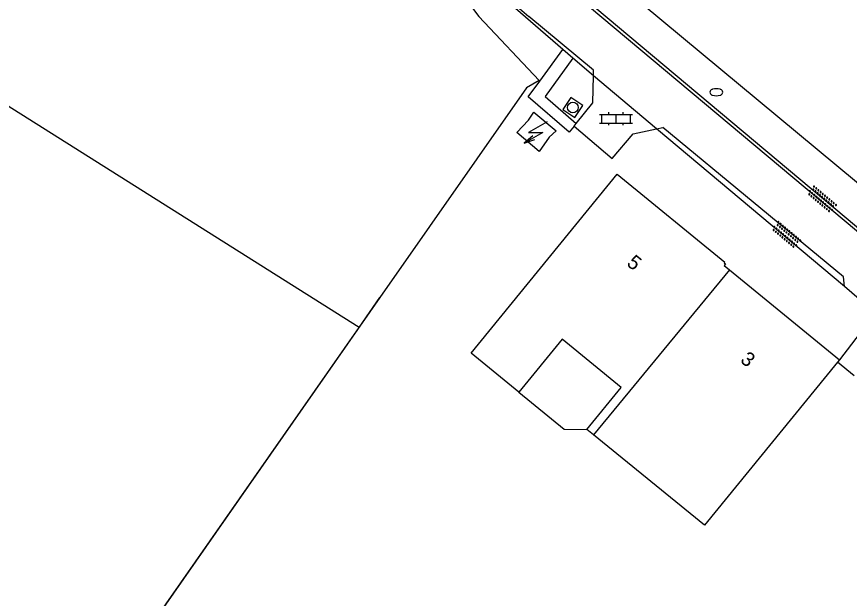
# Model space of a CAD drawing. Extents: x 124000 to 129000, y 395500 to 397503.
# Drawn here: x 126435.5 to 126493.5, y 396399.9 to 396440.4 of the extents above; entities that cross this region are included whole.
import ezdxf

# ---------------------------------------------------------------- set-up
doc = ezdxf.new("R2010")
doc.units = 0
for name, color, linetype in [('gg-afsc-draadraster', 7, 'Continuous'), ('gg-afsc-lijn draadraster', 7, 'Continuous'), ('gg-anno-huisnummerreeks BGT', 7, 'Continuous'), ('gg-bbg-hoofdgebouw', 7, 'Continuous'), ('gg-bbg-lage trafo', 7, 'Continuous'), ('gg-bbg-luifel en loopbrug', 7, 'Continuous'), ('gg-bbg-tussenscheiding', 7, 'Continuous'), ('gg-knt-verharding', 7, 'Continuous'), ('gt-grn-groengrens', 7, 'Continuous'), ('gt-grn-vlakafsluiter', 7, 'Continuous'), ('gt-symb-brandkraan', 7, 'Continuous'), ('gt-symb-klinker verharding', 7, 'Continuous'), ('gt-symb-overige verharding', 7, 'Continuous'), ('gt-symb-rioolschacht', 7, 'Continuous'), ('gt-symb-trafo symbool', 7, 'Continuous'), ('gx-grn-maaiveld', 7, 'Continuous')]:
    doc.layers.add(name, color=color, linetype=linetype)

# ---------------------------------------------------------------- blocks, each defined once
blk = doc.blocks.new('gt0-BR')
at = {"layer": 'gt-symb-brandkraan'}
for centre, radius, start, end in [((-0.244, 0), 0.206, 107.56694, 252.43307), ((0.599, -2.664), 3, 106.89205, 107.56694), ((0, -0.691), 0.938, 73.10799, 106.89205), ((-0.599, -2.664), 3, 72.43309, 73.10799), ((0.244, 0), 0.206, 287.56695, 72.43309), ((0.599, 2.664), 3, 252.43307, 253.10797), ((0, 0.691), 0.938, 253.10797, 286.89206), ((-0.599, 2.664), 3, 286.89206, 287.56695)]:
    blk.add_arc(centre, radius, start, end, dxfattribs=at)
blk = doc.blocks.new('gt0-OVH')
at = {"layer": 'gt-symb-overige verharding'}
for points in [[(-0.972, 0.298), (-0.967, 0.308), (-0.965, 0.319), (-0.966, 0.33), (-0.971, 0.34), (-0.978, 0.348), (-0.988, 0.353), (-0.999, 0.355), (-1.01, 0.354), (-1.02, 0.349), (-1.028, 0.342), (-1.033, 0.332), (-1.035, 0.321), (-1.034, 0.31), (-1.029, 0.3), (-1.022, 0.292), (-1.012, 0.287), (-1.001, 0.285), (-0.99, 0.286), (-0.98, 0.291)], [(-0.872, 0.106), (-0.867, 0.116), (-0.865, 0.126), (-0.866, 0.137), (-0.871, 0.147), (-0.878, 0.156), (-0.888, 0.161), (-0.899, 0.163), (-0.91, 0.162), (-0.92, 0.157), (-0.928, 0.15), (-0.933, 0.14), (-0.935, 0.129), (-0.934, 0.118), (-0.929, 0.108), (-0.922, 0.1), (-0.912, 0.095), (-0.901, 0.092), (-0.89, 0.094), (-0.88, 0.098)], [(-0.772, 0.298), (-0.767, 0.308), (-0.765, 0.319), (-0.766, 0.33), (-0.771, 0.34), (-0.778, 0.348), (-0.788, 0.353), (-0.799, 0.355), (-0.81, 0.354), (-0.82, 0.349), (-0.828, 0.342), (-0.833, 0.332), (-0.835, 0.321), (-0.834, 0.31), (-0.829, 0.3), (-0.822, 0.292), (-0.812, 0.287), (-0.801, 0.285), (-0.79, 0.286), (-0.78, 0.291)], [(-0.672, 0.106), (-0.667, 0.116), (-0.665, 0.126), (-0.666, 0.137), (-0.671, 0.147), (-0.678, 0.156), (-0.688, 0.161), (-0.699, 0.163), (-0.71, 0.162), (-0.72, 0.157), (-0.728, 0.15), (-0.733, 0.14), (-0.735, 0.129), (-0.734, 0.118), (-0.729, 0.108), (-0.722, 0.1), (-0.712, 0.095), (-0.701, 0.092), (-0.69, 0.094), (-0.68, 0.098)], [(-0.572, 0.298), (-0.567, 0.308), (-0.565, 0.319), (-0.566, 0.33), (-0.571, 0.34), (-0.578, 0.348), (-0.588, 0.353), (-0.599, 0.355), (-0.61, 0.354), (-0.62, 0.349), (-0.628, 0.342), (-0.633, 0.332), (-0.635, 0.321), (-0.634, 0.31), (-0.629, 0.3), (-0.622, 0.292), (-0.612, 0.287), (-0.601, 0.285), (-0.59, 0.286), (-0.58, 0.291)], [(-0.472, 0.106), (-0.467, 0.116), (-0.465, 0.126), (-0.466, 0.137), (-0.471, 0.147), (-0.478, 0.156), (-0.488, 0.161), (-0.499, 0.163), (-0.51, 0.162), (-0.52, 0.157), (-0.528, 0.15), (-0.533, 0.14), (-0.535, 0.129), (-0.534, 0.118), (-0.529, 0.108), (-0.522, 0.1), (-0.512, 0.095), (-0.501, 0.092), (-0.49, 0.094), (-0.48, 0.098)], [(-0.372, 0.298), (-0.367, 0.308), (-0.365, 0.319), (-0.366, 0.33), (-0.371, 0.34), (-0.378, 0.348), (-0.388, 0.353), (-0.399, 0.355), (-0.41, 0.354), (-0.42, 0.349), (-0.428, 0.342), (-0.433, 0.332), (-0.435, 0.321), (-0.434, 0.31), (-0.429, 0.3), (-0.422, 0.292), (-0.412, 0.287), (-0.401, 0.285), (-0.39, 0.286), (-0.38, 0.291)], [(-0.272, 0.106), (-0.267, 0.116), (-0.265, 0.126), (-0.266, 0.137), (-0.271, 0.147), (-0.278, 0.156), (-0.288, 0.161), (-0.299, 0.163), (-0.31, 0.162), (-0.32, 0.157), (-0.328, 0.15), (-0.333, 0.14), (-0.335, 0.129), (-0.334, 0.118), (-0.329, 0.108), (-0.322, 0.1), (-0.312, 0.095), (-0.301, 0.092), (-0.29, 0.094), (-0.28, 0.098)], [(-0.172, 0.298), (-0.167, 0.308), (-0.165, 0.319), (-0.166, 0.33), (-0.171, 0.34), (-0.178, 0.348), (-0.188, 0.353), (-0.199, 0.355), (-0.21, 0.354), (-0.22, 0.349), (-0.228, 0.342), (-0.233, 0.332), (-0.235, 0.321), (-0.234, 0.31), (-0.229, 0.3), (-0.222, 0.292), (-0.212, 0.287), (-0.201, 0.285), (-0.19, 0.286), (-0.18, 0.291)], [(-0.072, 0.106), (-0.067, 0.116), (-0.065, 0.126), (-0.066, 0.137), (-0.071, 0.147), (-0.078, 0.156), (-0.088, 0.161), (-0.099, 0.163), (-0.11, 0.162), (-0.12, 0.157), (-0.128, 0.15), (-0.133, 0.14), (-0.135, 0.129), (-0.134, 0.118), (-0.129, 0.108), (-0.122, 0.1), (-0.112, 0.095), (-0.101, 0.092), (-0.09, 0.094), (-0.08, 0.098)], [(0.028, 0.298), (0.033, 0.308), (0.035, 0.319), (0.034, 0.33), (0.029, 0.34), (0.022, 0.348), (0.012, 0.353), (0.001, 0.355), (-0.01, 0.354), (-0.02, 0.349), (-0.028, 0.342), (-0.033, 0.332), (-0.035, 0.321), (-0.034, 0.31), (-0.029, 0.3), (-0.022, 0.292), (-0.012, 0.287), (-0.001, 0.285), (0.01, 0.286), (0.02, 0.291)], [(0.128, 0.106), (0.133, 0.116), (0.135, 0.126), (0.134, 0.137), (0.129, 0.147), (0.122, 0.156), (0.112, 0.161), (0.101, 0.163), (0.09, 0.162), (0.08, 0.157), (0.072, 0.15), (0.067, 0.14), (0.065, 0.129), (0.066, 0.118), (0.071, 0.108), (0.078, 0.1), (0.088, 0.095), (0.099, 0.092), (0.11, 0.094), (0.12, 0.098)], [(0.228, 0.298), (0.233, 0.308), (0.235, 0.319), (0.234, 0.33), (0.229, 0.34), (0.222, 0.348), (0.212, 0.353), (0.201, 0.355), (0.19, 0.354), (0.18, 0.349), (0.172, 0.342), (0.167, 0.332), (0.165, 0.321), (0.166, 0.31), (0.171, 0.3), (0.178, 0.292), (0.188, 0.287), (0.199, 0.285), (0.21, 0.286), (0.22, 0.291)], [(0.328, 0.106), (0.333, 0.116), (0.335, 0.126), (0.334, 0.137), (0.329, 0.147), (0.322, 0.156), (0.312, 0.161), (0.301, 0.163), (0.29, 0.162), (0.28, 0.157), (0.272, 0.15), (0.267, 0.14), (0.265, 0.129), (0.266, 0.118), (0.271, 0.108), (0.278, 0.1), (0.288, 0.095), (0.299, 0.092), (0.31, 0.094), (0.32, 0.098)], [(0.428, 0.298), (0.433, 0.308), (0.435, 0.319), (0.434, 0.33), (0.429, 0.34), (0.422, 0.348), (0.412, 0.353), (0.401, 0.355), (0.39, 0.354), (0.38, 0.349), (0.372, 0.342), (0.367, 0.332), (0.365, 0.321), (0.366, 0.31), (0.371, 0.3), (0.378, 0.292), (0.388, 0.287), (0.399, 0.285), (0.41, 0.286), (0.42, 0.291)], [(0.528, 0.106), (0.533, 0.116), (0.535, 0.126), (0.534, 0.137), (0.529, 0.147), (0.522, 0.156), (0.512, 0.161), (0.501, 0.163), (0.49, 0.162), (0.48, 0.157), (0.472, 0.15), (0.467, 0.14), (0.465, 0.129), (0.466, 0.118), (0.471, 0.108), (0.478, 0.1), (0.488, 0.095), (0.499, 0.092), (0.51, 0.094), (0.52, 0.098)], [(0.628, 0.298), (0.633, 0.308), (0.635, 0.319), (0.634, 0.33), (0.629, 0.34), (0.622, 0.348), (0.612, 0.353), (0.601, 0.355), (0.59, 0.354), (0.58, 0.349), (0.572, 0.342), (0.567, 0.332), (0.565, 0.321), (0.566, 0.31), (0.571, 0.3), (0.578, 0.292), (0.588, 0.287), (0.599, 0.285), (0.61, 0.286), (0.62, 0.291)], [(0.728, 0.106), (0.733, 0.116), (0.735, 0.126), (0.734, 0.137), (0.729, 0.147), (0.722, 0.156), (0.712, 0.161), (0.701, 0.163), (0.69, 0.162), (0.68, 0.157), (0.672, 0.15), (0.667, 0.14), (0.665, 0.129), (0.666, 0.118), (0.671, 0.108), (0.678, 0.1), (0.688, 0.095), (0.699, 0.092), (0.71, 0.094), (0.72, 0.098)], [(0.828, 0.298), (0.833, 0.308), (0.835, 0.319), (0.834, 0.33), (0.829, 0.34), (0.822, 0.348), (0.812, 0.353), (0.801, 0.355), (0.79, 0.354), (0.78, 0.349), (0.772, 0.342), (0.767, 0.332), (0.765, 0.321), (0.766, 0.31), (0.771, 0.3), (0.778, 0.292), (0.788, 0.287), (0.799, 0.285), (0.81, 0.286), (0.82, 0.291)], [(0.928, 0.106), (0.933, 0.116), (0.935, 0.126), (0.934, 0.137), (0.929, 0.147), (0.922, 0.156), (0.912, 0.161), (0.901, 0.163), (0.89, 0.162), (0.88, 0.157), (0.872, 0.15), (0.867, 0.14), (0.865, 0.129), (0.866, 0.118), (0.871, 0.108), (0.878, 0.1), (0.888, 0.095), (0.899, 0.092), (0.91, 0.094), (0.92, 0.098)], [(1.028, 0.298), (1.033, 0.308), (1.035, 0.319), (1.034, 0.33), (1.029, 0.34), (1.022, 0.348), (1.012, 0.353), (1.001, 0.355), (0.99, 0.354), (0.98, 0.349), (0.972, 0.342), (0.967, 0.332), (0.965, 0.321), (0.966, 0.31), (0.971, 0.3), (0.978, 0.292), (0.988, 0.287), (0.999, 0.285), (1.01, 0.286), (1.02, 0.291)], [(-0.972, -0.142), (-0.967, -0.132), (-0.965, -0.121), (-0.966, -0.11), (-0.971, -0.1), (-0.978, -0.092), (-0.988, -0.087), (-0.999, -0.085), (-1.01, -0.086), (-1.02, -0.091), (-1.028, -0.098), (-1.033, -0.108), (-1.035, -0.119), (-1.034, -0.13), (-1.029, -0.14), (-1.022, -0.148), (-1.012, -0.153), (-1.001, -0.155), (-0.99, -0.154), (-0.98, -0.149)], [(-0.872, -0.334), (-0.867, -0.324), (-0.865, -0.314), (-0.866, -0.303), (-0.871, -0.293), (-0.878, -0.284), (-0.888, -0.279), (-0.899, -0.277), (-0.91, -0.278), (-0.92, -0.283), (-0.928, -0.29), (-0.933, -0.3), (-0.935, -0.311), (-0.934, -0.322), (-0.929, -0.332), (-0.922, -0.34), (-0.912, -0.345), (-0.901, -0.348), (-0.89, -0.346), (-0.88, -0.342)], [(-0.772, -0.142), (-0.767, -0.132), (-0.765, -0.121), (-0.766, -0.11), (-0.771, -0.1), (-0.778, -0.092), (-0.788, -0.087), (-0.799, -0.085), (-0.81, -0.086), (-0.82, -0.091), (-0.828, -0.098), (-0.833, -0.108), (-0.835, -0.119), (-0.834, -0.13), (-0.829, -0.14), (-0.822, -0.148), (-0.812, -0.153), (-0.801, -0.155), (-0.79, -0.154), (-0.78, -0.149)], [(-0.672, -0.334), (-0.667, -0.324), (-0.665, -0.314), (-0.666, -0.303), (-0.671, -0.293), (-0.678, -0.284), (-0.688, -0.279), (-0.699, -0.277), (-0.71, -0.278), (-0.72, -0.283), (-0.728, -0.29), (-0.733, -0.3), (-0.735, -0.311), (-0.734, -0.322), (-0.729, -0.332), (-0.722, -0.34), (-0.712, -0.345), (-0.701, -0.348), (-0.69, -0.346), (-0.68, -0.342)], [(-0.572, -0.142), (-0.567, -0.132), (-0.565, -0.121), (-0.566, -0.11), (-0.571, -0.1), (-0.578, -0.092), (-0.588, -0.087), (-0.599, -0.085), (-0.61, -0.086), (-0.62, -0.091), (-0.628, -0.098), (-0.633, -0.108), (-0.635, -0.119), (-0.634, -0.13), (-0.629, -0.14), (-0.622, -0.148), (-0.612, -0.153), (-0.601, -0.155), (-0.59, -0.154), (-0.58, -0.149)], [(-0.472, -0.334), (-0.467, -0.324), (-0.465, -0.314), (-0.466, -0.303), (-0.471, -0.293), (-0.478, -0.284), (-0.488, -0.279), (-0.499, -0.277), (-0.51, -0.278), (-0.52, -0.283), (-0.528, -0.29), (-0.533, -0.3), (-0.535, -0.311), (-0.534, -0.322), (-0.529, -0.332), (-0.522, -0.34), (-0.512, -0.345), (-0.501, -0.348), (-0.49, -0.346), (-0.48, -0.342)], [(-0.372, -0.142), (-0.367, -0.132), (-0.365, -0.121), (-0.366, -0.11), (-0.371, -0.1), (-0.378, -0.092), (-0.388, -0.087), (-0.399, -0.085), (-0.41, -0.086), (-0.42, -0.091), (-0.428, -0.098), (-0.433, -0.108), (-0.435, -0.119), (-0.434, -0.13), (-0.429, -0.14), (-0.422, -0.148), (-0.412, -0.153), (-0.401, -0.155), (-0.39, -0.154), (-0.38, -0.149)], [(-0.272, -0.334), (-0.267, -0.324), (-0.265, -0.314), (-0.266, -0.303), (-0.271, -0.293), (-0.278, -0.284), (-0.288, -0.279), (-0.299, -0.277), (-0.31, -0.278), (-0.32, -0.283), (-0.328, -0.29), (-0.333, -0.3), (-0.335, -0.311), (-0.334, -0.322), (-0.329, -0.332), (-0.322, -0.34), (-0.312, -0.345), (-0.301, -0.348), (-0.29, -0.346), (-0.28, -0.342)], [(-0.172, -0.142), (-0.167, -0.132), (-0.165, -0.121), (-0.166, -0.11), (-0.171, -0.1), (-0.178, -0.092), (-0.188, -0.087), (-0.199, -0.085), (-0.21, -0.086), (-0.22, -0.091), (-0.228, -0.098), (-0.233, -0.108), (-0.235, -0.119), (-0.234, -0.13), (-0.229, -0.14), (-0.222, -0.148), (-0.212, -0.153), (-0.201, -0.155), (-0.19, -0.154), (-0.18, -0.149)], [(-0.072, -0.334), (-0.067, -0.324), (-0.065, -0.314), (-0.066, -0.303), (-0.071, -0.293), (-0.078, -0.284), (-0.088, -0.279), (-0.099, -0.277), (-0.11, -0.278), (-0.12, -0.283), (-0.128, -0.29), (-0.133, -0.3), (-0.135, -0.311), (-0.134, -0.322), (-0.129, -0.332), (-0.122, -0.34), (-0.112, -0.345), (-0.101, -0.348), (-0.09, -0.346), (-0.08, -0.342)], [(0.028, -0.142), (0.033, -0.132), (0.035, -0.121), (0.034, -0.11), (0.029, -0.1), (0.022, -0.092), (0.012, -0.087), (0.001, -0.085), (-0.01, -0.086), (-0.02, -0.091), (-0.028, -0.098), (-0.033, -0.108), (-0.035, -0.119), (-0.034, -0.13), (-0.029, -0.14), (-0.022, -0.148), (-0.012, -0.153), (-0.001, -0.155), (0.01, -0.154), (0.02, -0.149)], [(0.128, -0.334), (0.133, -0.324), (0.135, -0.314), (0.134, -0.303), (0.129, -0.293), (0.122, -0.284), (0.112, -0.279), (0.101, -0.277), (0.09, -0.278), (0.08, -0.283), (0.072, -0.29), (0.067, -0.3), (0.065, -0.311), (0.066, -0.322), (0.071, -0.332), (0.078, -0.34), (0.088, -0.345), (0.099, -0.348), (0.11, -0.346), (0.12, -0.342)], [(0.228, -0.142), (0.233, -0.132), (0.235, -0.121), (0.234, -0.11), (0.229, -0.1), (0.222, -0.092), (0.212, -0.087), (0.201, -0.085), (0.19, -0.086), (0.18, -0.091), (0.172, -0.098), (0.167, -0.108), (0.165, -0.119), (0.166, -0.13), (0.171, -0.14), (0.178, -0.148), (0.188, -0.153), (0.199, -0.155), (0.21, -0.154), (0.22, -0.149)], [(0.328, -0.334), (0.333, -0.324), (0.335, -0.314), (0.334, -0.303), (0.329, -0.293), (0.322, -0.284), (0.312, -0.279), (0.301, -0.277), (0.29, -0.278), (0.28, -0.283), (0.272, -0.29), (0.267, -0.3), (0.265, -0.311), (0.266, -0.322), (0.271, -0.332), (0.278, -0.34), (0.288, -0.345), (0.299, -0.348), (0.31, -0.346), (0.32, -0.342)], [(0.428, -0.142), (0.433, -0.132), (0.435, -0.121), (0.434, -0.11), (0.429, -0.1), (0.422, -0.092), (0.412, -0.087), (0.401, -0.085), (0.39, -0.086), (0.38, -0.091), (0.372, -0.098), (0.367, -0.108), (0.365, -0.119), (0.366, -0.13), (0.371, -0.14), (0.378, -0.148), (0.388, -0.153), (0.399, -0.155), (0.41, -0.154), (0.42, -0.149)], [(0.528, -0.334), (0.533, -0.324), (0.535, -0.314), (0.534, -0.303), (0.529, -0.293), (0.522, -0.284), (0.512, -0.279), (0.501, -0.277), (0.49, -0.278), (0.48, -0.283), (0.472, -0.29), (0.467, -0.3), (0.465, -0.311), (0.466, -0.322), (0.471, -0.332), (0.478, -0.34), (0.488, -0.345), (0.499, -0.348), (0.51, -0.346), (0.52, -0.342)], [(0.628, -0.142), (0.633, -0.132), (0.635, -0.121), (0.634, -0.11), (0.629, -0.1), (0.622, -0.092), (0.612, -0.087), (0.601, -0.085), (0.59, -0.086), (0.58, -0.091), (0.572, -0.098), (0.567, -0.108), (0.565, -0.119), (0.566, -0.13), (0.571, -0.14), (0.578, -0.148), (0.588, -0.153), (0.599, -0.155), (0.61, -0.154), (0.62, -0.149)], [(0.728, -0.334), (0.733, -0.324), (0.735, -0.314), (0.734, -0.303), (0.729, -0.293), (0.722, -0.284), (0.712, -0.279), (0.701, -0.277), (0.69, -0.278), (0.68, -0.283), (0.672, -0.29), (0.667, -0.3), (0.665, -0.311), (0.666, -0.322), (0.671, -0.332), (0.678, -0.34), (0.688, -0.345), (0.699, -0.348), (0.71, -0.346), (0.72, -0.342)], [(0.828, -0.142), (0.833, -0.132), (0.835, -0.121), (0.834, -0.11), (0.829, -0.1), (0.822, -0.092), (0.812, -0.087), (0.801, -0.085), (0.79, -0.086), (0.78, -0.091), (0.772, -0.098), (0.767, -0.108), (0.765, -0.119), (0.766, -0.13), (0.771, -0.14), (0.778, -0.148), (0.788, -0.153), (0.799, -0.155), (0.81, -0.154), (0.82, -0.149)], [(0.928, -0.334), (0.933, -0.324), (0.935, -0.314), (0.934, -0.303), (0.929, -0.293), (0.922, -0.284), (0.912, -0.279), (0.901, -0.277), (0.89, -0.278), (0.88, -0.283), (0.872, -0.29), (0.867, -0.3), (0.865, -0.311), (0.866, -0.322), (0.871, -0.332), (0.878, -0.34), (0.888, -0.345), (0.899, -0.348), (0.91, -0.346), (0.92, -0.342)], [(1.028, -0.142), (1.033, -0.132), (1.035, -0.121), (1.034, -0.11), (1.029, -0.1), (1.022, -0.092), (1.012, -0.087), (1.001, -0.085), (0.99, -0.086), (0.98, -0.091), (0.972, -0.098), (0.967, -0.108), (0.965, -0.119), (0.966, -0.13), (0.971, -0.14), (0.978, -0.148), (0.988, -0.153), (0.999, -0.155), (1.01, -0.154), (1.02, -0.149)]]:
    blk.add_lwpolyline(points, close=True, dxfattribs=at)
blk = doc.blocks.new('gt0-HSP')
at = {"layer": 'gt-symb-trafo symbool'}
for points in [[(0.771, 0.746), (-0.529, -0.004), (0.471, -0.004), (-0.829, -0.754)], [(-0.217, -0.24), (-0.829, -0.754), (-0.077, -0.48)]]:
    blk.add_lwpolyline(points, dxfattribs=at)
blk = doc.blocks.new('gt0-RS')
at = {"layer": 'gt-symb-rioolschacht'}
blk.add_lwpolyline([(-0.5, -0.5), (0.5, -0.5), (0.5, 0.5), (-0.5, 0.5)], close=True, dxfattribs=at)
blk.add_circle((0, 0), 0.375, dxfattribs=at)
blk = doc.blocks.new('gt0-KL1')
at = {"layer": 'gt-symb-klinker verharding'}
for p, q in [((-1.15, 0.3), (1.15, 0.3)), ((-1, -0.3), (-1, 0.3)), ((-0.5, 0.3), (-0.5, 0.45)), ((0, -0.3), (0, 0.3)), ((0.5, 0.3), (0.5, 0.45)), ((1, -0.3), (1, 0.3)), ((-1.15, -0.3), (1.15, -0.3)), ((-0.5, -0.45), (-0.5, -0.3)), ((0.5, -0.45), (0.5, -0.3))]:
    blk.add_line(p, q, dxfattribs=at)

msp = doc.modelspace()

# ---------------------------------------------------------------- linework, layer by layer
at = {"layer": 'gg-afsc-draadraster'}
for p, q in [((126471.874, 396435.982), (126470.995, 396435.494)), ((126471.874, 396435.982), (126471.914, 396435.939)), ((126470.995, 396435.494), (126460.79, 396420.872))]:
    msp.add_line(p, q, dxfattribs=at)
msp.add_lwpolyline([(126463.626, 396461.447), (126462.488, 396457.662), (126461.875, 396453.761), (126462.193, 396451.015), (126462.802, 396448.138), (126463.923, 396445.43), (126467.686, 396440.444), (126471.874, 396435.982)], dxfattribs=at)
at = {"layer": 'gg-afsc-lijn draadraster'}
for p, q in [((126471.874, 396435.982), (126470.995, 396435.494)), ((126471.874, 396435.982), (126471.914, 396435.939)), ((126470.995, 396435.494), (126460.79, 396420.872))]:
    msp.add_line(p, q, dxfattribs=at)
for points in [[(126463.626, 396461.447), (126462.488, 396457.662), (126461.875, 396453.761), (126462.193, 396451.015), (126462.802, 396448.138), (126463.923, 396445.43), (126467.686, 396440.444), (126471.874, 396435.982)], [(126460.79, 396420.872), (126436.557, 396386.15), (126479.986, 396360.446)]]:
    msp.add_lwpolyline(points, dxfattribs=at)
at = {"layer": 'gg-bbg-hoofdgebouw'}
for p, q in [((126485.131, 396422.814), (126492.796, 396416.546)), ((126492.796, 396416.546), (126492.649, 396416.366)), ((126475.665, 396411.325), (126475.207, 396411.699))]:
    msp.add_line(p, q, dxfattribs=at)
for points in [[(126470.455, 396414.289), (126467.131, 396417.003), (126477.311, 396429.473), (126484.809, 396423.342), (126484.765, 396423.288), (126484.843, 396423.225), (126484.758, 396423.119), (126485.131, 396422.814)], [(126475.207, 396411.699), (126477.593, 396414.621), (126473.472, 396417.985), (126470.455, 396414.289)], [(126492.649, 396416.366), (126483.394, 396405.015), (126475.665, 396411.325)]]:
    msp.add_lwpolyline(points, dxfattribs=at)
at = {"layer": 'gg-bbg-lage trafo'}
msp.add_lwpolyline([(126470.312, 396432.374), (126471.132, 396433.225), (126471.506, 396433.792), (126473.063, 396432.487), (126472.565, 396432.055), (126471.875, 396431.056), (126470.312, 396432.374)], dxfattribs=at)
at = {"layer": 'gg-bbg-luifel en loopbrug'}
msp.add_lwpolyline([(126470.455, 396414.289), (126473.615, 396411.709), (126475.207, 396411.699)], dxfattribs=at)
at = {"layer": 'gg-bbg-tussenscheiding'}
msp.add_line((126485.131, 396422.814), (126475.665, 396411.325), dxfattribs=at)
at = {"layer": 'gg-knt-verharding'}
for p, q in [((126473.53, 396438.161), (126469.36, 396441.767)), ((126546.487, 396381.562), (126475.38, 396441.09)), ((126475.658, 396436.713), (126471.15, 396440.44)), ((126474.227, 396437.558), (126473.53, 396438.161)), ((126475.652, 396436.325), (126474.227, 396437.558)), ((126475.652, 396436.325), (126475.658, 396436.713)), ((126480.048, 396432.624), (126475.652, 396436.325)), ((126474.305, 396432.805), (126474.46, 396432.996)), ((126480.048, 396432.624), (126480.487, 396432.72)), ((126493.077, 396422.309), (126480.487, 396432.72)), ((126493.134, 396421.644), (126480.048, 396432.624)), ((126493.134, 396421.644), (126493.077, 396422.309)), ((126494.948, 396420.071), (126493.134, 396421.644))]:
    msp.add_line(p, q, dxfattribs=at)
for points in [[(126553.887, 396376.019), (126512.046, 396410.648), (126475.026, 396441.704), (126473.095, 396443.622), (126471.839, 396445.327)], [(126474.46, 396432.996), (126475.624, 396434.439), (126475.652, 396436.325)], [(126474.305, 396432.805), (126476.964, 396430.553), (126478.417, 396432.269), (126480.048, 396432.624)], [(126494.948, 396420.071), (126494.768, 396419.112), (126492.796, 396416.546)]]:
    msp.add_lwpolyline(points, dxfattribs=at)
msp.add_arc((126481.76, 396453.164), 16.567, 206.2638, 230.17723, dxfattribs=at)
at = {"layer": 'gt-grn-groengrens'}
msp.add_line((126471.914, 396435.939), (126473.53, 396438.161), dxfattribs=at)
for points in [[(126474.227, 396437.558), (126472.283, 396434.883), (126474.46, 396432.996)], [(126474.305, 396432.805), (126473.956, 396432.39), (126471.121, 396434.847), (126471.914, 396435.939)]]:
    msp.add_lwpolyline(points, dxfattribs=at)
at = {"layer": 'gt-grn-vlakafsluiter'}
msp.add_line((126493.817, 396415.419), (126492.649, 396416.366), dxfattribs=at)
at = {"layer": 'gx-grn-maaiveld'}
msp.add_line((126459.342, 396418.798), (126460.79, 396420.872), dxfattribs=at)
for points in [[(126615.812, 396323.938), (126556.54, 396376.93), (126476.318, 396443.602), (126474.646, 396445.461), (126472.226, 396449.869), (126471.902, 396452.946), (126472.605, 396457.429), (126518.93, 396524.951), (126532.591, 396543.993), (126553.728, 396571.159), (126557.156, 396572.565), (126561.287, 396571.95), (126576.58, 396563.161), (126605.05, 396546.345), (126615.074, 396541), (126620.915, 396538.052), (126628.637, 396534.75), (126640.141, 396529.469), (126650.531, 396525.86), (126661.676, 396521.838), (126662.428, 396521.522)], [(126459.342, 396418.798), (126402.326, 396454.751), (126365.151, 396395.829)], [(126462.181, 396370.984), (126436.557, 396386.15), (126459.342, 396418.798)]]:
    msp.add_lwpolyline(points, dxfattribs=at)

# ---------------------------------------------------------------- block references
at = {"layer": 'gt-symb-brandkraan'}
msp.add_blockref('gt0-BR', (126484.212, 396435.175), dxfattribs=at)
at = {"layer": 'gt-symb-klinker verharding'}
msp.add_blockref('gt0-KL1', (126477.236, 396433.329), dxfattribs=at)
at = {"layer": 'gt-symb-overige verharding'}
for p, rotation in [((126491.572, 396427.722), -40.091680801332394), ((126489.093, 396425.244), -40.09168079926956)]:
    msp.add_blockref('gt0-OVH', p, dxfattribs=dict(at, rotation=rotation))
at = {"layer": 'gt-symb-rioolschacht', "rotation": 56.73965954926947}
msp.add_blockref('gt0-RS', (126474.223, 396434.114), dxfattribs=at)
at = {"layer": 'gt-symb-trafo symbool'}
msp.add_blockref('gt0-HSP', (126471.658, 396432.372), dxfattribs=at)

# ---------------------------------------------------------------- texts
at = {"layer": 'gg-anno-huisnummerreeks BGT'}
for s, p in [('5', (126477.91, 396423.17)), ('3', (126485.82, 396416.437))]:
    msp.add_text(s, height=1, rotation=320.7, dxfattribs=at).set_placement(p)

doc.saveas('drawing.dxf')
